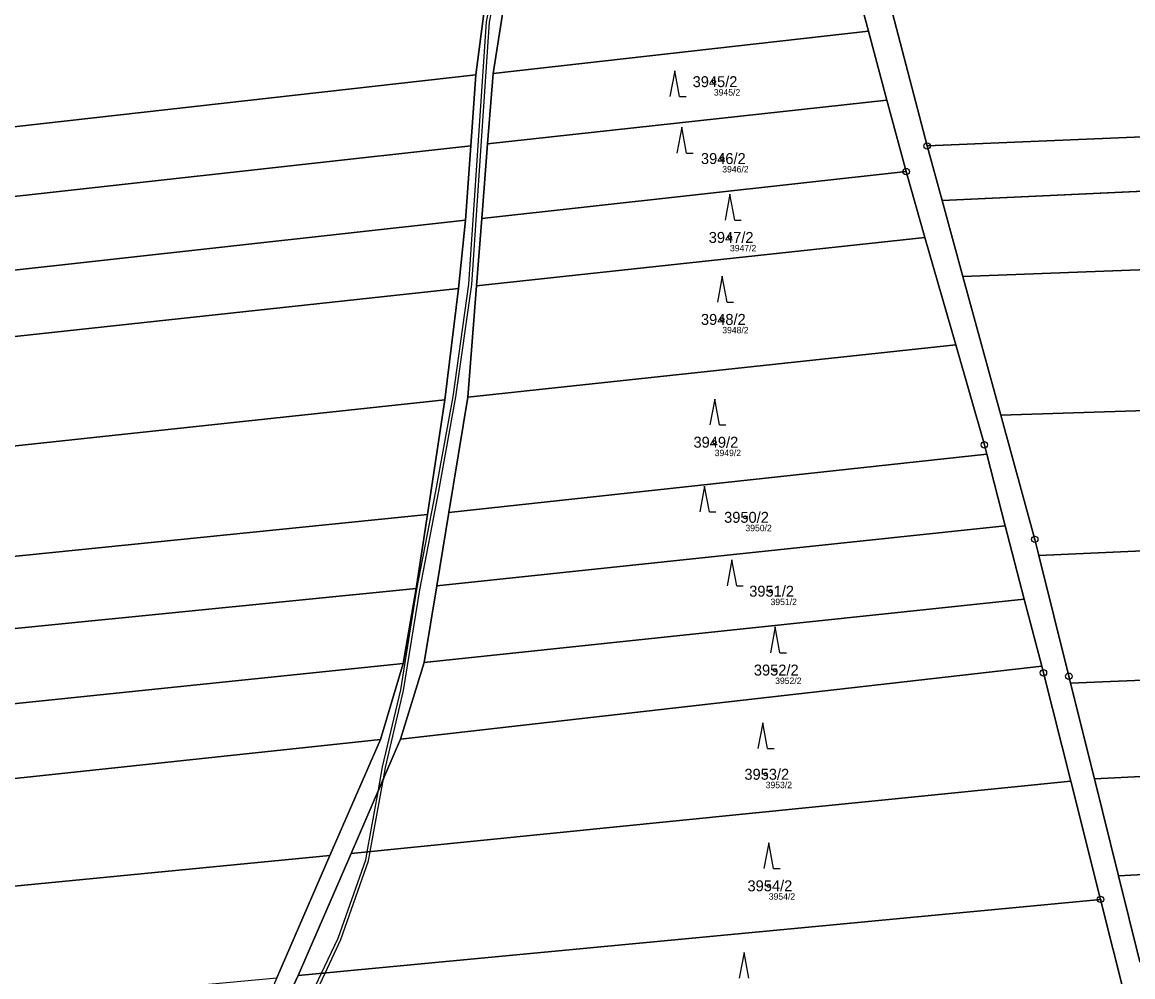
# Model space of a CAD drawing. Extents: x -658203 to -653176, y -1156738 to -1151709.
# Drawn here: x -657100.5 to -656928, y -1154011.4 to -1153863.2 of the extents above; entities that cross this region are included whole.
import ezdxf

# ---------------------------------------------------------------- set-up
doc = ezdxf.new("R2010")
doc.units = 0
for name, color, linetype in [('Vrstva 1', 7, 'Continuous'), ('Vrstva 13', 7, 'Continuous'), ('Vrstva 2', 7, 'Continuous'), ('Vrstva 3', 7, 'Continuous'), ('Vrstva 50', 7, 'Continuous'), ('Vrstva 51', 7, 'Continuous'), ('Vrstva 8', 7, 'Continuous')]:
    doc.layers.add(name, color=color, linetype=linetype)

msp = doc.modelspace()

# ---------------------------------------------------------------- linework, layer by layer
at = {"layer": 'Vrstva 1'}
for p, q in [((-656973.69, -1153847.26), (-656969.04, -1153864.56)), ((-657027.66, -1153853), (-657030.03, -1153871.31)), ((-657027.33, -1153871.1), (-657024.46, -1153852.98)), ((-656959.92, -1153882.38), (-656965.27, -1153861.76)), ((-657027.33, -1153871.1), (-656969.04, -1153864.56)), ((-656969.04, -1153864.56), (-656966.17, -1153875.26)), ((-657030.03, -1153871.31), (-657030.8, -1153882.33)), ((-657028.19, -1153882.03), (-657027.33, -1153871.1)), ((-656602.5, -1153874.46), (-656957.6, -1153890.86)), ((-657028.19, -1153882.03), (-656966.17, -1153875.26)), ((-656966.17, -1153875.26), (-656963.18, -1153886.36)), ((-657030.8, -1153882.33), (-657031.61, -1153893.91)), ((-657029.1, -1153893.65), (-657028.19, -1153882.03)), ((-656957.6, -1153890.86), (-656959.92, -1153882.38)), ((-657029.1, -1153893.65), (-656963.18, -1153886.36)), ((-656963.18, -1153886.36), (-656960.25, -1153896.59)), ((-656954.38, -1153902.62), (-656957.6, -1153890.86)), ((-657031.61, -1153893.91), (-657032.72, -1153904.51)), ((-657029.92, -1153904.09), (-657029.1, -1153893.65)), ((-657029.92, -1153904.09), (-656960.25, -1153896.59)), ((-656960.25, -1153896.59), (-656955.47, -1153913.28)), ((-656948.47, -1153924.19), (-656954.38, -1153902.62)), ((-657032.72, -1153904.51), (-657034.83, -1153921.78)), ((-657031.27, -1153921.36), (-657029.92, -1153904.09)), ((-657031.27, -1153921.36), (-656955.47, -1153913.28)), ((-657034.83, -1153921.78), (-657037.53, -1153939.6)), ((-657034.22, -1153939.27), (-657031.27, -1153921.36)), ((-657034.22, -1153939.27), (-656950.66, -1153930.21)), ((-656950.66, -1153930.21), (-656947.77, -1153941.36)), ((-657037.53, -1153939.6), (-657039.27, -1153951.08)), ((-657036.1, -1153950.67), (-657034.22, -1153939.27)), ((-657036.1, -1153950.67), (-656947.77, -1153941.36)), ((-656947.77, -1153941.36), (-656944.82, -1153952.74)), ((-657456.79, -1153992.7), (-657039.27, -1153951.08)), ((-657039.27, -1153951.08), (-657041.3, -1153962.74)), ((-657038.06, -1153962.57), (-657036.1, -1153950.67)), ((-657038.06, -1153962.57), (-656944.82, -1153952.74)), ((-656944.82, -1153952.74), (-656942.12, -1153963.16)), ((-657041.3, -1153962.74), (-657044.83, -1153974.56)), ((-657041.71, -1153974.49), (-657038.06, -1153962.57)), ((-657041.71, -1153974.49), (-656942.12, -1153963.16)), ((-656933.94, -1153980.65), (-656937.64, -1153965.78)), ((-657044.83, -1153974.56), (-657052.68, -1153992.56)), ((-657049.4, -1153992.23), (-657041.71, -1153974.49)), ((-656937.61, -1153980.99), (-657049.4, -1153992.23)), ((-656937.61, -1153980.99), (-656932.98, -1153999.36)), ((-656930.19, -1153995.72), (-656933.94, -1153980.65)), ((-657052.68, -1153992.56), (-657060.95, -1154011.56)), ((-657057.64, -1154011.21), (-657049.4, -1153992.23)), ((-656926.87, -1154009.06), (-656930.19, -1153995.72)), ((-657057.64, -1154011.21), (-656932.98, -1153999.36)), ((-656932.98, -1153999.36), (-656929.07, -1154015)), ((-657065.51, -1154028.02), (-657057.64, -1154011.21))]:
    msp.add_line(p, q, dxfattribs=at)
for points in [[(-656600.41, -1153865.36), (-656847.25, -1153877.66), (-656959.92, -1153882.38)], [(-657486.5, -1153917.66), (-657334.01, -1153904.13), (-657133.59, -1153883), (-657030.03, -1153871.31)], [(-657481.97, -1153928.69), (-657349.02, -1153916.67), (-657170.92, -1153897.86), (-657030.8, -1153882.33)], [(-656605.63, -1153888.1), (-656747.6, -1153894.84), (-656954.38, -1153902.62)], [(-657477.26, -1153940.24), (-657197.1, -1153912.24), (-657031.61, -1153893.91)], [(-657473.41, -1153950.09), (-657294.55, -1153932.83), (-657032.72, -1153904.51)], [(-656609.02, -1153910.21), (-656809.8, -1153919.71), (-656948.47, -1153924.19)], [(-656955.47, -1153913.28), (-656951.03, -1153928.78), (-656950.66, -1153930.21)], [(-657467.14, -1153966.17), (-657280.68, -1153948.15), (-657034.83, -1153921.78)], [(-656942.58, -1153945.95), (-656943.2, -1153943.46), (-656948.47, -1153924.19)], [(-656571.36, -1153928.67), (-656746.4, -1153937.16), (-656942.58, -1153945.95)], [(-657461.15, -1153981.52), (-657302.25, -1153966.42), (-657037.53, -1153939.6)], [(-656937.64, -1153965.78), (-656937.9, -1153964.72), (-656942.58, -1153945.95)], [(-656575.97, -1153947.84), (-656811.74, -1153960.56), (-656937.64, -1153965.78)], [(-656579.19, -1153961.16), (-656758.59, -1153971.87), (-656933.94, -1153980.65)], [(-657452.22, -1154004.4), (-657179.55, -1153977.04), (-657041.3, -1153962.74)], [(-656942.12, -1153963.16), (-656941.85, -1153964.2), (-656937.61, -1153980.99)], [(-657447.35, -1154016.88), (-657203.68, -1153991.47), (-657044.83, -1153974.56)], [(-656573.44, -1153975.72), (-656752.66, -1153986.11), (-656930.19, -1153995.72)], [(-657052.68, -1153992.56), (-657152.96, -1154002.29), (-657176.24, -1154004.62), (-657265.47, -1154013.16), (-657441.98, -1154030.67)]]:
    msp.add_lwpolyline(points, dxfattribs=at)
at = {"layer": 'Vrstva 13'}
for points in [[(-657045.26, -1153982.68), (-657044.38, -1153980.64), (-657044.06, -1153978.9), (-657041.23, -1153966.93), (-657038.72, -1153951.28), (-657035.76, -1153936), (-657033.1, -1153921.35), (-657030.66, -1153903.89), (-657027.89, -1153863.17), (-657024.73, -1153847.47), (-657021.85, -1153835.19), (-657021.52, -1153834.84), (-657021.33, -1153833.89), (-657022.31, -1153834.95), (-657025.23, -1153847.37), (-657028.39, -1153863.09), (-657031.16, -1153903.81), (-657033.6, -1153921.29), (-657036.26, -1153935.98), (-657039.22, -1153951.22), (-657041.73, -1153966.85), (-657044.56, -1153978.8)], [(-657046.43, -1153991.93), (-657044.38, -1153980.64), (-657045.26, -1153982.68), (-657046.94, -1153991.98)], [(-657053.44, -1154010.81), (-657050.99, -1154005.62), (-657046.69, -1153993.38), (-657046.43, -1153991.93), (-657046.94, -1153991.98), (-657047.17, -1153993.26), (-657051.45, -1154005.44), (-657054.02, -1154010.87)], [(-657065.51, -1154028.02), (-657062.15, -1154026.14), (-657059.5, -1154023.63), (-657053.44, -1154010.81), (-657054.02, -1154010.87), (-657059.92, -1154023.33), (-657062.47, -1154025.74), (-657065.15, -1154027.25)]]:
    msp.add_lwpolyline(points, close=True, dxfattribs=at)
at = {"layer": 'Vrstva 3'}
for p, q in [((-656999.12, -1153870.69), (-656999.87, -1153874.69)), ((-656998.37, -1153874.69), (-656999.12, -1153870.69)), ((-656998.37, -1153874.69), (-656997.37, -1153874.69)), ((-656998.02, -1153879.48), (-656998.77, -1153883.48)), ((-656997.27, -1153883.48), (-656998.02, -1153879.48)), ((-656997.27, -1153883.48), (-656996.27, -1153883.48)), ((-656990.54, -1153889.88), (-656991.29, -1153893.88)), ((-656989.79, -1153893.88), (-656990.54, -1153889.88)), ((-656989.79, -1153893.88), (-656988.79, -1153893.88)), ((-656991.74, -1153902.61), (-656992.49, -1153906.61)), ((-656990.99, -1153906.61), (-656991.74, -1153902.61)), ((-656990.99, -1153906.61), (-656989.99, -1153906.61)), ((-656992.91, -1153921.68), (-656993.66, -1153925.68)), ((-656992.16, -1153925.68), (-656992.91, -1153921.68)), ((-656992.16, -1153925.68), (-656991.16, -1153925.68)), ((-656994.48, -1153935.19), (-656995.23, -1153939.19)), ((-656993.73, -1153939.19), (-656994.48, -1153935.19)), ((-656993.73, -1153939.19), (-656992.73, -1153939.19)), ((-656990.25, -1153946.66), (-656991, -1153950.66)), ((-656989.5, -1153950.66), (-656990.25, -1153946.66)), ((-656989.5, -1153950.66), (-656988.5, -1153950.66)), ((-656983.52, -1153957.06), (-656984.27, -1153961.06)), ((-656982.77, -1153961.06), (-656983.52, -1153957.06)), ((-656982.77, -1153961.06), (-656981.77, -1153961.06)), ((-656985.44, -1153971.95), (-656986.19, -1153975.95)), ((-656984.69, -1153975.95), (-656985.44, -1153971.95)), ((-656984.69, -1153975.95), (-656983.69, -1153975.95)), ((-656984.51, -1153990.56), (-656985.26, -1153994.56)), ((-656983.76, -1153994.56), (-656984.51, -1153990.56)), ((-656983.76, -1153994.56), (-656982.76, -1153994.56)), ((-656988.35, -1154007.61), (-656989.1, -1154011.61)), ((-656987.6, -1154011.61), (-656988.35, -1154007.61))]:
    msp.add_line(p, q, dxfattribs=at)
at = {"layer": 'Vrstva 50'}
for centre in [(-656993.04, -1153872.39), (-656991.74, -1153884.33), (-656990.54, -1153896.58), (-656991.74, -1153909.31), (-656992.91, -1153928.38), (-656988.14, -1153940.04), (-656984.24, -1153951.51), (-656983.52, -1153963.76), (-656984.99, -1153979.94), (-656984.51, -1153997.26)]:
    msp.add_circle(centre, 0.25, dxfattribs=at)
at = {"layer": 'Vrstva 51'}
for points in [[(-656760.58, -1153853.12), (-656965.27, -1153861.76), (-656959.92, -1153882.38), (-656847.25, -1153877.66), (-656600.41, -1153865.36), (-656600.08, -1153863.93), (-656594.18, -1153844.89)], [(-656969.04, -1153864.56), (-656973.69, -1153847.26), (-657024.46, -1153852.98), (-657027.33, -1153871.1)], [(-657334.01, -1153904.13), (-657133.59, -1153883), (-657030.03, -1153871.31), (-657027.66, -1153853), (-657160.2, -1153868.33), (-657340.15, -1153887.94), (-657492.65, -1153901.89), (-657486.5, -1153917.66)], [(-656966.17, -1153875.26), (-656969.04, -1153864.56), (-657027.33, -1153871.1), (-657028.19, -1153882.03)], [(-656600.41, -1153865.36), (-656847.25, -1153877.66), (-656959.92, -1153882.38), (-656957.6, -1153890.86), (-656602.5, -1153874.46)], [(-657170.92, -1153897.86), (-657030.8, -1153882.33), (-657030.03, -1153871.31), (-657133.59, -1153883), (-657334.01, -1153904.13), (-657486.5, -1153917.66), (-657481.97, -1153928.69), (-657349.02, -1153916.67)], [(-656602.5, -1153874.46), (-656957.6, -1153890.86), (-656954.38, -1153902.62), (-656747.6, -1153894.84), (-656605.63, -1153888.1)], [(-656963.18, -1153886.36), (-656966.17, -1153875.26), (-657028.19, -1153882.03), (-657029.1, -1153893.65)], [(-657197.1, -1153912.24), (-657031.61, -1153893.91), (-657030.8, -1153882.33), (-657170.92, -1153897.86), (-657349.02, -1153916.67), (-657481.97, -1153928.69), (-657477.91, -1153938.58), (-657477.26, -1153940.24)], [(-656960.25, -1153896.59), (-656963.18, -1153886.36), (-657029.1, -1153893.65), (-657029.92, -1153904.09)], [(-656609.08, -1153903.11), (-656605.63, -1153888.1), (-656747.6, -1153894.84), (-656954.38, -1153902.62), (-656948.47, -1153924.19), (-656809.8, -1153919.71), (-656609.02, -1153910.21)], [(-657294.55, -1153932.83), (-657032.72, -1153904.51), (-657031.61, -1153893.91), (-657197.1, -1153912.24), (-657477.26, -1153940.24), (-657473.41, -1153950.09)], [(-656955.47, -1153913.28), (-656960.25, -1153896.59), (-657029.92, -1153904.09), (-657031.27, -1153921.36)], [(-657280.68, -1153948.15), (-657034.83, -1153921.78), (-657032.72, -1153904.51), (-657294.55, -1153932.83), (-657473.41, -1153950.09), (-657467.14, -1153966.17)], [(-656609.02, -1153910.21), (-656809.8, -1153919.71), (-656948.47, -1153924.19), (-656943.2, -1153943.46), (-656942.58, -1153945.95), (-656746.4, -1153937.16), (-656571.36, -1153928.67), (-656608.92, -1153921.62)], [(-656950.66, -1153930.21), (-656951.03, -1153928.78), (-656955.47, -1153913.28), (-657031.27, -1153921.36), (-657034.22, -1153939.27)], [(-657302.25, -1153966.42), (-657037.53, -1153939.6), (-657034.83, -1153921.78), (-657280.68, -1153948.15), (-657467.14, -1153966.17), (-657461.15, -1153981.52)], [(-656571.36, -1153928.67), (-656746.4, -1153937.16), (-656942.58, -1153945.95), (-656937.9, -1153964.72), (-656937.64, -1153965.78), (-656811.74, -1153960.56), (-656575.97, -1153947.84)], [(-656947.77, -1153941.36), (-656950.66, -1153930.21), (-657034.22, -1153939.27), (-657036.1, -1153950.67)], [(-657456.79, -1153992.7), (-657039.27, -1153951.08), (-657037.53, -1153939.6), (-657302.25, -1153966.42), (-657461.15, -1153981.52)], [(-656944.82, -1153952.74), (-656947.77, -1153941.36), (-657036.1, -1153950.67), (-657038.06, -1153962.57)], [(-656575.97, -1153947.84), (-656811.74, -1153960.56), (-656937.64, -1153965.78), (-656933.94, -1153980.65), (-656758.59, -1153971.87), (-656579.19, -1153961.16)], [(-657179.55, -1153977.04), (-657041.3, -1153962.74), (-657039.27, -1153951.08), (-657456.79, -1153992.7), (-657452.22, -1154004.4)], [(-657041.71, -1153974.49), (-656942.12, -1153963.16), (-656944.82, -1153952.74), (-657038.06, -1153962.57)], [(-656579.19, -1153961.16), (-656758.59, -1153971.87), (-656933.94, -1153980.65), (-656930.19, -1153995.72), (-656752.66, -1153986.11), (-656573.44, -1153975.72), (-656582.25, -1153970.32), (-656580.5, -1153966.64)], [(-657203.68, -1153991.47), (-657044.83, -1153974.56), (-657041.3, -1153962.74), (-657179.55, -1153977.04), (-657452.22, -1154004.4), (-657447.35, -1154016.88)], [(-656937.61, -1153980.99), (-656941.85, -1153964.2), (-656942.12, -1153963.16), (-657041.71, -1153974.49), (-657049.4, -1153992.23)], [(-657447.35, -1154016.88), (-657441.98, -1154030.67), (-657265.47, -1154013.16), (-657176.24, -1154004.62), (-657152.96, -1154002.29), (-657052.68, -1153992.56), (-657044.83, -1153974.56), (-657203.68, -1153991.47)], [(-656752.66, -1153986.11), (-656930.19, -1153995.72), (-656926.87, -1154009.06), (-656737.08, -1154000.09), (-656552.52, -1153989.04), (-656573.44, -1153975.72)], [(-656937.61, -1153980.99), (-657049.4, -1153992.23), (-657057.64, -1154011.21), (-656932.98, -1153999.36)], [(-657441.98, -1154030.67), (-657435.88, -1154046.29), (-657060.95, -1154011.56), (-657052.68, -1153992.56), (-657152.96, -1154002.29), (-657176.24, -1154004.62), (-657265.47, -1154013.16)], [(-657065.51, -1154028.02), (-656929.07, -1154015), (-656932.98, -1153999.36), (-657057.64, -1154011.21)]]:
    msp.add_lwpolyline(points, close=True, dxfattribs=at)
for points in [[(-656973.69, -1153847.26), (-656969.04, -1153864.56), (-656966.17, -1153875.26), (-656963.18, -1153886.36), (-656960.25, -1153896.59), (-656955.47, -1153913.28), (-656951.03, -1153928.78), (-656950.66, -1153930.21), (-656947.77, -1153941.36), (-656944.82, -1153952.74), (-656942.12, -1153963.16), (-656941.85, -1153964.2), (-656937.61, -1153980.99), (-656932.98, -1153999.36), (-656929.07, -1154015)], [(-657065.51, -1154028.02), (-657057.64, -1154011.21), (-657049.4, -1153992.23), (-657041.71, -1153974.49), (-657038.06, -1153962.57), (-657036.1, -1153950.67), (-657034.22, -1153939.27), (-657031.27, -1153921.36), (-657029.92, -1153904.09), (-657029.1, -1153893.65), (-657028.19, -1153882.03), (-657027.33, -1153871.1), (-657024.46, -1153852.98)], [(-657027.66, -1153853), (-657030.03, -1153871.31), (-657030.8, -1153882.33), (-657031.61, -1153893.91), (-657032.72, -1153904.51)], [(-656926.87, -1154009.06), (-656930.19, -1153995.72), (-656933.94, -1153980.65), (-656937.64, -1153965.78), (-656937.9, -1153964.72), (-656942.58, -1153945.95), (-656943.2, -1153943.46), (-656948.47, -1153924.19), (-656954.38, -1153902.62), (-656957.6, -1153890.86), (-656959.92, -1153882.38), (-656965.27, -1153861.76)], [(-657032.72, -1153904.51), (-657034.83, -1153921.78), (-657037.53, -1153939.6), (-657039.27, -1153951.08), (-657041.3, -1153962.74), (-657044.83, -1153974.56), (-657052.68, -1153992.56), (-657060.95, -1154011.56), (-657068.18, -1154028.17), (-657075.68, -1154043.81), (-657076.59, -1154046.25), (-657081.25, -1154059.19), (-657084.02, -1154071.3), (-657086.83, -1154083.58), (-657090.62, -1154100.77), (-657094.91, -1154118.88), (-657098.11, -1154136.76), (-657099.97, -1154153.87), (-657100.59, -1154159.55)]]:
    msp.add_lwpolyline(points, dxfattribs=at)
at = {"layer": 'Vrstva 8'}
for centre, radius in [((-656959.92, -1153882.38), 0.5), ((-656959.92, -1153882.38), 0.0303), ((-656963.18, -1153886.36), 0.5), ((-656963.18, -1153886.36), 0.0303), ((-656951.03, -1153928.78), 0.5), ((-656951.03, -1153928.78), 0.0303), ((-656943.2, -1153943.46), 0.5), ((-656943.2, -1153943.46), 0.0303), ((-656941.85, -1153964.2), 0.5), ((-656941.85, -1153964.2), 0.0303), ((-656937.9, -1153964.72), 0.5), ((-656937.9, -1153964.72), 0.0303), ((-656932.98, -1153999.36), 0.5), ((-656932.98, -1153999.36), 0.0303)]:
    msp.add_circle(centre, radius, dxfattribs=at)

# ---------------------------------------------------------------- texts
at = {"layer": 'Vrstva 2'}
for s, p in [('3945/2', (-656996.34, -1153873.24)), ('3946/2', (-656995.05, -1153885.18)), ('3947/2', (-656993.84, -1153897.43)), ('3948/2', (-656995.05, -1153910.16)), ('3949/2', (-656996.21, -1153929.23)), ('3950/2', (-656991.45, -1153940.89)), ('3951/2', (-656987.55, -1153952.36)), ('3952/2', (-656986.83, -1153964.61)), ('3953/2', (-656988.3, -1153980.79)), ('3954/2', (-656987.82, -1153998.11))]:
    msp.add_text(s, height=1.7, dxfattribs=at).set_placement(p)
at = {"layer": 'Vrstva 50'}
for s, p in [('3945/2', (-656993.04, -1153874.55)), ('3946/2', (-656991.74, -1153886.49)), ('3947/2', (-656990.54, -1153898.74)), ('3948/2', (-656991.74, -1153911.47)), ('3949/2', (-656992.91, -1153930.54)), ('3950/2', (-656988.14, -1153942.2)), ('3951/2', (-656984.24, -1153953.67)), ('3952/2', (-656983.52, -1153965.92)), ('3953/2', (-656984.99, -1153982.1)), ('3954/2', (-656984.51, -1153999.42))]:
    msp.add_text(s, height=1, dxfattribs=at).set_placement(p)

doc.saveas('drawing.dxf')
